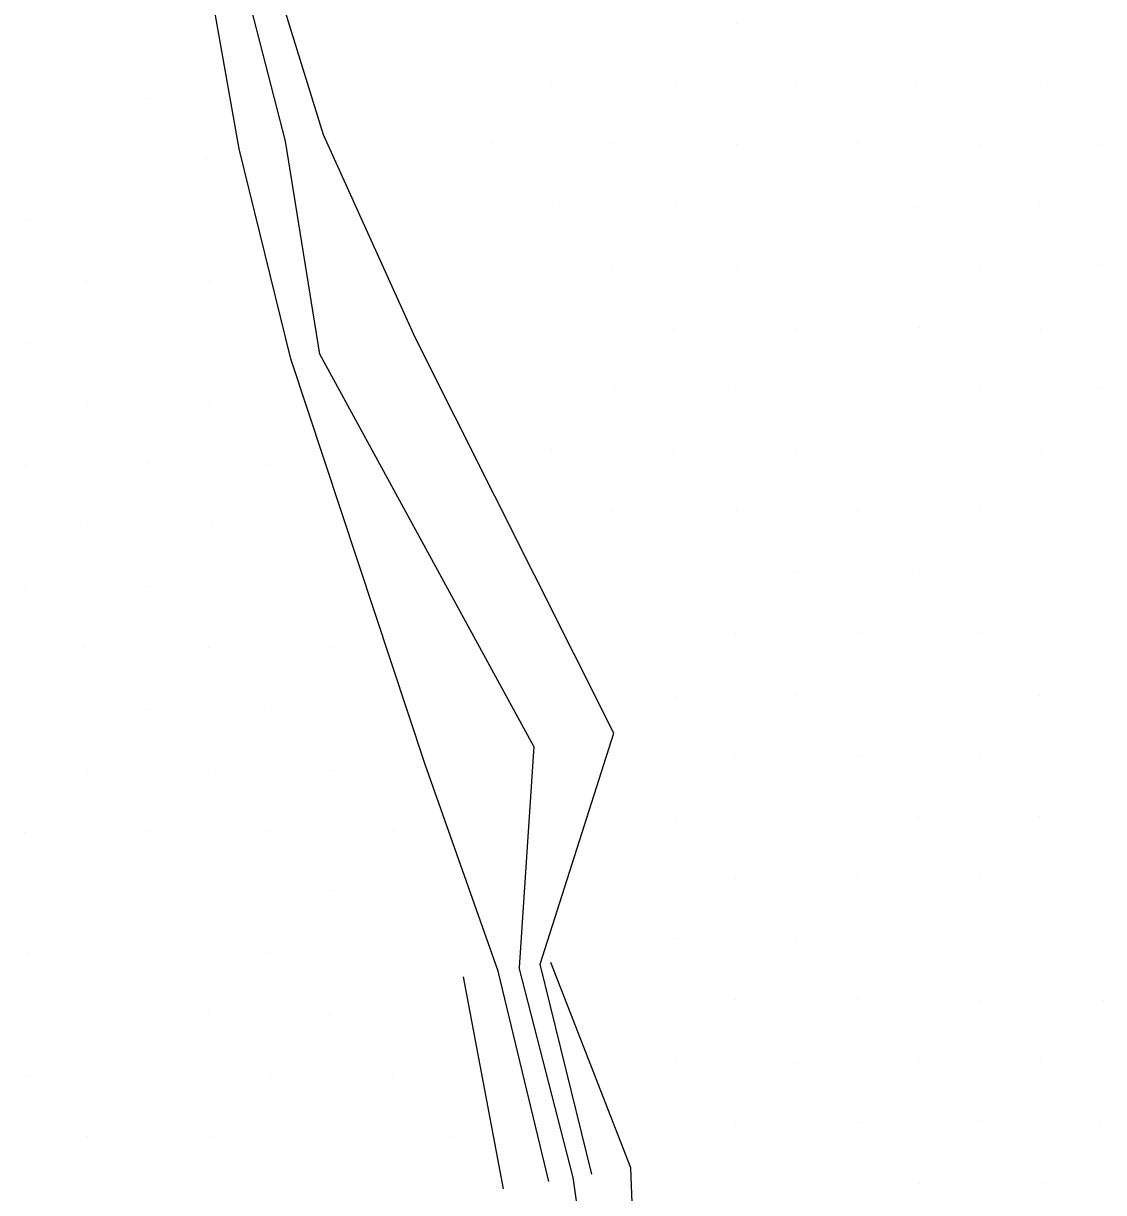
# Model space of a CAD drawing. Extents: x 1602514 to 1609837, y 863887 to 871157.
# Drawn here: x 1605748.6 to 1605873.6, y 867943.3 to 868078.5 of the extents above; entities that cross this region are included whole.
import ezdxf

# ---------------------------------------------------------------- set-up
doc = ezdxf.new("R2010")
doc.units = 0
for name, color, linetype in [('Survey-Flow line', 7, 'Continuous'), ('Survey-Ridge Lines', 7, 'Continuous'), ('Survey-Spot dirt', 7, 'Continuous')]:
    doc.layers.add(name, color=color, linetype=linetype)

msp = doc.modelspace()

# ---------------------------------------------------------------- linework, layer by layer
at = {"layer": 'Survey-Flow line'}
msp.add_line((1605807.68, 867994.89), (1605805.99, 867969.31), dxfattribs=at)
msp.add_line((1605807.68, 867994.89), (1605805.99, 867969.31), dxfattribs=at)
for points in [[(1605807.68, 867994.89), (1605782.9, 868040.27), (1605778.93, 868064.91), (1605772.68, 868089.18), (1605771.07, 868130.47), (1605768.76, 868155.39), (1605772.5, 868183.85), (1605768.06, 868195.96), (1605757.85, 868208.28), (1605754.22, 868220.52)], [(1605807.68, 867994.89), (1605782.9, 868040.27), (1605778.93, 868064.91), (1605772.68, 868089.18), (1605771.07, 868130.47), (1605768.76, 868155.39), (1605772.5, 868183.85), (1605768.06, 868195.96), (1605757.85, 868208.28), (1605754.22, 868220.52)], [(1605680.59, 867532.38), (1605701.45, 867548.02), (1605714.54, 867569.41), (1605728.96, 867589.81), (1605745.78, 867608.44), (1605757.24, 867631.03), (1605774.21, 867649.54), (1605783.87, 867673.47), (1605800.39, 867692.31), (1605799.78, 867723.84), (1605818.17, 867741.3), (1605835.66, 867759.43), (1605841.16, 867772.69), (1605845.73, 867798.75), (1605839.14, 867822.96), (1605829.21, 867846.63), (1605821.01, 867870.58), (1605819.07, 867895.56), (1605815.76, 867920.32), (1605812.24, 867945.04), (1605805.99, 867969.31)], [(1605680.59, 867532.38), (1605701.45, 867548.02), (1605714.54, 867569.41), (1605728.96, 867589.81), (1605745.78, 867608.44), (1605757.24, 867631.03), (1605774.21, 867649.54), (1605783.87, 867673.47), (1605800.39, 867692.31), (1605799.78, 867723.84), (1605818.17, 867741.3), (1605835.66, 867759.43), (1605841.16, 867772.69), (1605845.73, 867798.75), (1605839.14, 867822.96), (1605829.21, 867846.63), (1605821.01, 867870.58), (1605819.07, 867895.56), (1605815.76, 867920.32), (1605812.24, 867945.04), (1605805.99, 867969.31)]]:
    msp.add_lwpolyline(points, dxfattribs=at)
at = {"layer": 'Survey-Ridge Lines'}
msp.add_line((1605804.17, 867943.7), (1605799.55, 867968.24), dxfattribs=at)
msp.add_line((1605804.17, 867943.7), (1605799.55, 867968.24), dxfattribs=at)
for points in [[(1605809.4, 867944.57), (1605803.53, 867968.9), (1605795.08, 867992.81), (1605779.54, 868039.71), (1605773.55, 868064.02), (1605769.21, 868088.61), (1605767.6, 868129.9), (1605765.29, 868154.82), (1605769.94, 868183.43), (1605766.38, 868195.07), (1605755.91, 868208.13), (1605748.62, 868220.08)], [(1605809.4, 867944.57), (1605803.53, 867968.9), (1605795.08, 867992.81), (1605779.54, 868039.71), (1605773.55, 868064.02), (1605769.21, 868088.61), (1605767.6, 868129.9), (1605765.29, 868154.82), (1605769.94, 868183.43), (1605766.38, 868195.07), (1605755.91, 868208.13), (1605748.62, 868220.08)], [(1605814.37, 867945.39), (1605808.39, 867969.7), (1605816.93, 867996.42), (1605793.99, 868042.1), (1605783.31, 868065.64), (1605775.88, 868089.71), (1605774.75, 868131.08), (1605774.25, 868156.3), (1605775.59, 868184.36), (1605769.65, 868196.8), (1605760.98, 868208.53), (1605758.67, 868220.87)], [(1605814.37, 867945.39), (1605808.39, 867969.7), (1605816.93, 867996.42), (1605793.99, 868042.1), (1605783.31, 868065.64), (1605775.88, 868089.71), (1605774.75, 868131.08), (1605774.25, 868156.3), (1605775.59, 868184.36), (1605769.65, 868196.8), (1605760.98, 868208.53), (1605758.67, 868220.87)], [(1605683.61, 867530.15), (1605704.4, 867545.83), (1605719.16, 867565.98), (1605732.98, 867586.84), (1605749.86, 867605.41), (1605768.23, 867622.89), (1605776.6, 867647.77), (1605787.47, 867670.8), (1605804.36, 867689.37), (1605804.03, 867720.69), (1605822.42, 867738.15), (1605843.75, 867753.44), (1605851.25, 867774.36), (1605855.83, 867800.42), (1605849.22, 867824.63), (1605845.26, 867849.28), (1605829.35, 867871.95), (1605823.7, 867896.32), (1605819.85, 867920.99), (1605818.89, 867946.14), (1605809.64, 867969.91)], [(1605683.61, 867530.15), (1605704.4, 867545.83), (1605719.16, 867565.98), (1605732.98, 867586.84), (1605749.86, 867605.41), (1605768.23, 867622.89), (1605776.6, 867647.77), (1605787.47, 867670.8), (1605804.36, 867689.37), (1605804.03, 867720.69), (1605822.42, 867738.15), (1605843.75, 867753.44), (1605851.25, 867774.36), (1605855.83, 867800.42), (1605849.22, 867824.63), (1605845.26, 867849.28), (1605829.35, 867871.95), (1605823.7, 867896.32), (1605819.85, 867920.99), (1605818.89, 867946.14), (1605809.64, 867969.91)]]:
    msp.add_lwpolyline(points, dxfattribs=at)
at = {"layer": 'Survey-Spot dirt'}
for p, q in [((1605831.08, 868078.46), (1605831.08, 868078.46)), ((1605831.08, 868078.46), (1605831.08, 868078.46)), ((1605755.85, 868077.03), (1605755.85, 868077.03)), ((1605755.85, 868077.03), (1605755.85, 868077.03)), ((1605795.67, 868071.8), (1605795.67, 868071.8)), ((1605795.67, 868071.8), (1605795.67, 868071.8)), ((1605809.7, 868071.74), (1605809.7, 868071.74)), ((1605809.7, 868071.74), (1605809.7, 868071.74)), ((1605824.09, 868071.6), (1605824.09, 868071.6)), ((1605824.09, 868071.6), (1605824.09, 868071.6)), ((1605838.1, 868071.7), (1605838.1, 868071.7)), ((1605838.1, 868071.7), (1605838.1, 868071.7)), ((1605852.02, 868071.65), (1605852.02, 868071.65)), ((1605852.02, 868071.65), (1605852.02, 868071.65)), ((1605866.32, 868071.63), (1605866.32, 868071.63)), ((1605866.32, 868071.63), (1605866.32, 868071.63)), ((1605749.05, 868070), (1605749.05, 868070)), ((1605749.05, 868070), (1605749.05, 868070)), ((1605763.15, 868069.85), (1605763.15, 868069.85)), ((1605763.15, 868069.85), (1605763.15, 868069.85)), ((1605802.73, 868064.62), (1605802.73, 868064.62)), ((1605802.73, 868064.62), (1605802.73, 868064.62)), ((1605816.85, 868064.63), (1605816.85, 868064.63)), ((1605816.85, 868064.63), (1605816.85, 868064.63)), ((1605831.15, 868064.57), (1605831.15, 868064.57)), ((1605831.15, 868064.57), (1605831.15, 868064.57)), ((1605845.08, 868064.67), (1605845.08, 868064.67)), ((1605845.08, 868064.67), (1605845.08, 868064.67)), ((1605859.25, 868064.5), (1605859.25, 868064.5)), ((1605859.25, 868064.5), (1605859.25, 868064.5)), ((1605873.41, 868064.55), (1605873.41, 868064.55)), ((1605873.41, 868064.55), (1605873.41, 868064.55)), ((1605755.86, 868062.86), (1605755.86, 868062.86)), ((1605755.86, 868062.86), (1605755.86, 868062.86)), ((1605769.8, 868062.8), (1605769.8, 868062.8)), ((1605769.8, 868062.8), (1605769.8, 868062.8)), ((1605796.11, 868057.55), (1605796.11, 868057.55)), ((1605796.11, 868057.55), (1605796.11, 868057.55)), ((1605809.78, 868057.52), (1605809.78, 868057.52)), ((1605809.78, 868057.52), (1605809.78, 868057.52)), ((1605824.06, 868057.46), (1605824.06, 868057.46)), ((1605824.06, 868057.46), (1605824.06, 868057.46)), ((1605838.09, 868057.37), (1605838.09, 868057.37)), ((1605838.09, 868057.37), (1605838.09, 868057.37)), ((1605852.11, 868057.36), (1605852.11, 868057.36)), ((1605852.11, 868057.36), (1605852.11, 868057.36)), ((1605866.24, 868057.49), (1605866.24, 868057.49)), ((1605866.24, 868057.49), (1605866.24, 868057.49)), ((1605748.9, 868055.87), (1605748.9, 868055.87)), ((1605748.9, 868055.87), (1605748.9, 868055.87)), ((1605762.7, 868055.82), (1605762.7, 868055.82)), ((1605762.7, 868055.82), (1605762.7, 868055.82)), ((1605802.72, 868050.47), (1605802.72, 868050.47)), ((1605802.72, 868050.47), (1605802.72, 868050.47)), ((1605816.82, 868050.35), (1605816.82, 868050.35)), ((1605816.82, 868050.35), (1605816.82, 868050.35)), ((1605831.28, 868050.35), (1605831.28, 868050.35)), ((1605831.28, 868050.35), (1605831.28, 868050.35)), ((1605845.16, 868050.34), (1605845.16, 868050.34)), ((1605845.16, 868050.34), (1605845.16, 868050.34)), ((1605859.35, 868050.37), (1605859.35, 868050.37)), ((1605859.35, 868050.37), (1605859.35, 868050.37)), ((1605873.41, 868050.51), (1605873.41, 868050.51)), ((1605873.41, 868050.51), (1605873.41, 868050.51)), ((1605755.95, 868048.8), (1605755.95, 868048.8)), ((1605755.95, 868048.8), (1605755.95, 868048.8)), ((1605770.14, 868048.78), (1605770.14, 868048.78)), ((1605770.14, 868048.78), (1605770.14, 868048.78)), ((1605809.62, 868043.41), (1605809.62, 868043.41)), ((1605809.62, 868043.41), (1605809.62, 868043.41)), ((1605823.81, 868043.19), (1605823.81, 868043.19)), ((1605823.81, 868043.19), (1605823.81, 868043.19)), ((1605838.11, 868043.24), (1605838.11, 868043.24)), ((1605838.11, 868043.24), (1605838.11, 868043.24)), ((1605852.27, 868043.37), (1605852.27, 868043.37)), ((1605852.27, 868043.37), (1605852.27, 868043.37)), ((1605866.28, 868043.06), (1605866.28, 868043.06)), ((1605866.28, 868043.06), (1605866.28, 868043.06)), ((1605748.94, 868041.52), (1605748.94, 868041.52)), ((1605748.94, 868041.52), (1605748.94, 868041.52)), ((1605762.98, 868041.65), (1605762.98, 868041.65)), ((1605762.98, 868041.65), (1605762.98, 868041.65)), ((1605817.01, 868036.23), (1605817.01, 868036.23)), ((1605817.01, 868036.23), (1605817.01, 868036.23)), ((1605830.98, 868036.33), (1605830.98, 868036.33)), ((1605830.98, 868036.33), (1605830.98, 868036.33)), ((1605845.44, 868036.05), (1605845.44, 868036.05)), ((1605845.44, 868036.05), (1605845.44, 868036.05)), ((1605859.27, 868036.18), (1605859.27, 868036.18)), ((1605859.27, 868036.18), (1605859.27, 868036.18)), ((1605873.39, 868036.24), (1605873.39, 868036.24)), ((1605873.39, 868036.24), (1605873.39, 868036.24)), ((1605755.97, 868034.63), (1605755.97, 868034.63)), ((1605755.97, 868034.63), (1605755.97, 868034.63)), ((1605770.19, 868034.63), (1605770.19, 868034.63)), ((1605770.19, 868034.63), (1605770.19, 868034.63)), ((1605809.71, 868029.26), (1605809.71, 868029.26)), ((1605809.71, 868029.26), (1605809.71, 868029.26)), ((1605823.86, 868029.14), (1605823.86, 868029.14)), ((1605823.86, 868029.14), (1605823.86, 868029.14)), ((1605837.94, 868029.1), (1605837.94, 868029.1)), ((1605837.94, 868029.1), (1605837.94, 868029.1)), ((1605852.21, 868029.05), (1605852.21, 868029.05)), ((1605852.21, 868029.05), (1605852.21, 868029.05)), ((1605866.38, 868029.1), (1605866.38, 868029.1)), ((1605866.38, 868029.1), (1605866.38, 868029.1)), ((1605748.87, 868027.49), (1605748.87, 868027.49)), ((1605748.87, 868027.49), (1605748.87, 868027.49)), ((1605763.08, 868027.59), (1605763.08, 868027.59)), ((1605763.08, 868027.59), (1605763.08, 868027.59)), ((1605777.11, 868027.55), (1605777.11, 868027.55)), ((1605777.11, 868027.55), (1605777.11, 868027.55)), ((1605816.73, 868022.07), (1605816.73, 868022.07)), ((1605816.73, 868022.07), (1605816.73, 868022.07)), ((1605831.08, 868022.14), (1605831.08, 868022.14)), ((1605831.08, 868022.14), (1605831.08, 868022.14)), ((1605845.15, 868022.08), (1605845.15, 868022.08)), ((1605845.15, 868022.08), (1605845.15, 868022.08)), ((1605859.41, 868022.28), (1605859.41, 868022.28)), ((1605859.41, 868022.28), (1605859.41, 868022.28)), ((1605755.96, 868020.62), (1605755.96, 868020.62)), ((1605755.96, 868020.62), (1605755.96, 868020.62)), ((1605770.35, 868020.39), (1605770.35, 868020.39)), ((1605770.35, 868020.39), (1605770.35, 868020.39)), ((1605823.84, 868015.18), (1605823.84, 868015.18)), ((1605823.84, 868015.18), (1605823.84, 868015.18)), ((1605838.22, 868014.97), (1605838.22, 868014.97)), ((1605838.22, 868014.97), (1605838.22, 868014.97)), ((1605852.31, 868015.02), (1605852.31, 868015.02)), ((1605852.31, 868015.02), (1605852.31, 868015.02)), ((1605866.48, 868014.97), (1605866.48, 868014.97)), ((1605866.48, 868014.97), (1605866.48, 868014.97)), ((1605748.89, 868013.39), (1605748.89, 868013.39)), ((1605748.89, 868013.39), (1605748.89, 868013.39)), ((1605762.89, 868013.38), (1605762.89, 868013.38)), ((1605762.89, 868013.38), (1605762.89, 868013.38)), ((1605777.23, 868013.47), (1605777.23, 868013.47)), ((1605777.23, 868013.47), (1605777.23, 868013.47)), ((1605830.97, 868007.96), (1605830.97, 868007.96)), ((1605830.97, 868007.96), (1605830.97, 868007.96)), ((1605845.26, 868007.96), (1605845.26, 868007.96)), ((1605845.26, 868007.96), (1605845.26, 868007.96)), ((1605859.17, 868007.92), (1605859.17, 868007.92)), ((1605859.17, 868007.92), (1605859.17, 868007.92)), ((1605873.45, 868007.92), (1605873.45, 868007.92)), ((1605873.45, 868007.92), (1605873.45, 868007.92)), ((1605755.71, 868006.33), (1605755.71, 868006.33)), ((1605755.71, 868006.33), (1605755.71, 868006.33)), ((1605770, 868006.33), (1605770, 868006.33)), ((1605770, 868006.33), (1605770, 868006.33)), ((1605784.17, 868006.4), (1605784.17, 868006.4)), ((1605784.17, 868006.4), (1605784.17, 868006.4)), ((1605838.03, 868000.76), (1605838.03, 868000.76)), ((1605838.03, 868000.76), (1605838.03, 868000.76)), ((1605852.22, 868000.95), (1605852.22, 868000.95)), ((1605852.22, 868000.95), (1605852.22, 868000.95)), ((1605777.29, 867999.4), (1605777.29, 867999.4)), ((1605777.29, 867999.4), (1605777.29, 867999.4)), ((1605824.09, 868000.72), (1605824.09, 868000.72)), ((1605824.09, 868000.72), (1605824.09, 868000.72)), ((1605866.21, 868000.74), (1605866.21, 868000.74)), ((1605866.21, 868000.74), (1605866.21, 868000.74)), ((1605762.87, 867999.18), (1605762.87, 867999.18)), ((1605762.87, 867999.18), (1605762.87, 867999.18)), ((1605830.86, 867993.91), (1605830.86, 867993.91)), ((1605830.86, 867993.91), (1605830.86, 867993.91)), ((1605845.21, 867993.74), (1605845.21, 867993.74)), ((1605845.21, 867993.74), (1605845.21, 867993.74)), ((1605859.35, 867993.91), (1605859.35, 867993.91)), ((1605859.35, 867993.91), (1605859.35, 867993.91)), ((1605873.49, 867993.76), (1605873.49, 867993.76)), ((1605873.49, 867993.76), (1605873.49, 867993.76)), ((1605756.05, 867992.06), (1605756.05, 867992.06)), ((1605756.05, 867992.06), (1605756.05, 867992.06)), ((1605770.01, 867992.03), (1605770.01, 867992.03)), ((1605770.01, 867992.03), (1605770.01, 867992.03)), ((1605784.15, 867992.15), (1605784.15, 867992.15)), ((1605784.15, 867992.15), (1605784.15, 867992.15)), ((1605824.09, 867986.57), (1605824.09, 867986.57)), ((1605824.09, 867986.57), (1605824.09, 867986.57)), ((1605838.01, 867986.64), (1605838.01, 867986.64)), ((1605838.01, 867986.64), (1605838.01, 867986.64)), ((1605852.15, 867986.8), (1605852.15, 867986.8)), ((1605852.15, 867986.8), (1605852.15, 867986.8)), ((1605866.15, 867986.79), (1605866.15, 867986.79)), ((1605866.15, 867986.79), (1605866.15, 867986.79)), ((1605748.67, 867984.9), (1605748.67, 867984.9)), ((1605748.67, 867984.9), (1605748.67, 867984.9)), ((1605762.85, 867985.22), (1605762.85, 867985.22)), ((1605762.85, 867985.22), (1605762.85, 867985.22)), ((1605777.12, 867984.99), (1605777.12, 867984.99)), ((1605777.12, 867984.99), (1605777.12, 867984.99)), ((1605791.38, 867985.01), (1605791.38, 867985.01)), ((1605791.38, 867985.01), (1605791.38, 867985.01)), ((1605830.99, 867979.65), (1605830.99, 867979.65)), ((1605830.99, 867979.65), (1605830.99, 867979.65)), ((1605845.17, 867979.71), (1605845.17, 867979.71)), ((1605845.17, 867979.71), (1605845.17, 867979.71)), ((1605859.21, 867979.67), (1605859.21, 867979.67)), ((1605859.21, 867979.67), (1605859.21, 867979.67)), ((1605873.49, 867979.66), (1605873.49, 867979.66)), ((1605873.49, 867979.66), (1605873.49, 867979.66)), ((1605755.93, 867977.94), (1605755.93, 867977.94)), ((1605755.93, 867977.94), (1605755.93, 867977.94)), ((1605770.08, 867978.01), (1605770.08, 867978.01)), ((1605770.08, 867978.01), (1605770.08, 867978.01)), ((1605784.15, 867978.26), (1605784.15, 867978.26)), ((1605784.15, 867978.26), (1605784.15, 867978.26)), ((1605823.96, 867972.66), (1605823.96, 867972.66)), ((1605823.96, 867972.66), (1605823.96, 867972.66)), ((1605838.08, 867972.55), (1605838.08, 867972.55)), ((1605838.08, 867972.55), (1605838.08, 867972.55)), ((1605852.25, 867972.61), (1605852.25, 867972.61)), ((1605852.25, 867972.61), (1605852.25, 867972.61)), ((1605749.02, 867971.04), (1605749.02, 867971.04)), ((1605749.02, 867971.04), (1605749.02, 867971.04)), ((1605777.07, 867970.95), (1605777.07, 867970.95)), ((1605777.07, 867970.95), (1605777.07, 867970.95)), ((1605791.14, 867970.95), (1605791.14, 867970.95)), ((1605791.14, 867970.95), (1605791.14, 867970.95)), ((1605831, 867965.66), (1605831, 867965.66)), ((1605831, 867965.66), (1605831, 867965.66)), ((1605845.13, 867965.67), (1605845.13, 867965.67)), ((1605845.13, 867965.67), (1605845.13, 867965.67)), ((1605859.26, 867965.53), (1605859.26, 867965.53)), ((1605859.26, 867965.53), (1605859.26, 867965.53)), ((1605873.62, 867965.46), (1605873.62, 867965.46)), ((1605873.62, 867965.46), (1605873.62, 867965.46)), ((1605770.07, 867963.94), (1605770.07, 867963.94)), ((1605770.07, 867963.94), (1605770.07, 867963.94)), ((1605784.04, 867963.74), (1605784.04, 867963.74)), ((1605784.04, 867963.74), (1605784.04, 867963.74)), ((1605824.12, 867958.47), (1605824.12, 867958.47)), ((1605824.12, 867958.47), (1605824.12, 867958.47)), ((1605838.22, 867958.37), (1605838.22, 867958.37)), ((1605838.22, 867958.37), (1605838.22, 867958.37)), ((1605852.14, 867958.43), (1605852.14, 867958.43)), ((1605852.14, 867958.43), (1605852.14, 867958.43)), ((1605866.32, 867958.43), (1605866.32, 867958.43)), ((1605866.32, 867958.43), (1605866.32, 867958.43)), ((1605748.98, 867956.85), (1605748.98, 867956.85)), ((1605748.98, 867956.85), (1605748.98, 867956.85)), ((1605762.78, 867956.75), (1605762.78, 867956.75)), ((1605762.78, 867956.75), (1605762.78, 867956.75)), ((1605777.25, 867956.88), (1605777.25, 867956.88)), ((1605777.25, 867956.88), (1605777.25, 867956.88)), ((1605791.28, 867956.89), (1605791.28, 867956.89)), ((1605791.28, 867956.89), (1605791.28, 867956.89)), ((1605830.99, 867951.43), (1605830.99, 867951.43)), ((1605830.99, 867951.43), (1605830.99, 867951.43)), ((1605845.25, 867951.34), (1605845.25, 867951.34)), ((1605845.25, 867951.34), (1605845.25, 867951.34)), ((1605859.12, 867951.58), (1605859.12, 867951.58)), ((1605859.12, 867951.58), (1605859.12, 867951.58)), ((1605873.3, 867951.37), (1605873.3, 867951.37)), ((1605873.3, 867951.37), (1605873.3, 867951.37)), ((1605756.02, 867949.75), (1605756.02, 867949.75)), ((1605756.02, 867949.75), (1605756.02, 867949.75)), ((1605770.21, 867949.71), (1605770.21, 867949.71)), ((1605770.21, 867949.71), (1605770.21, 867949.71)), ((1605784.4, 867949.64), (1605784.4, 867949.64)), ((1605784.4, 867949.64), (1605784.4, 867949.64)), ((1605798.4, 867949.79), (1605798.4, 867949.79)), ((1605798.4, 867949.79), (1605798.4, 867949.79)), ((1605838.06, 867944.42), (1605838.06, 867944.42)), ((1605838.06, 867944.42), (1605838.06, 867944.42)), ((1605852.26, 867944.36), (1605852.26, 867944.36)), ((1605852.26, 867944.36), (1605852.26, 867944.36)), ((1605866.55, 867944.33), (1605866.55, 867944.33)), ((1605866.55, 867944.33), (1605866.55, 867944.33))]:
    msp.add_line(p, q, dxfattribs=at)

doc.saveas('drawing.dxf')
